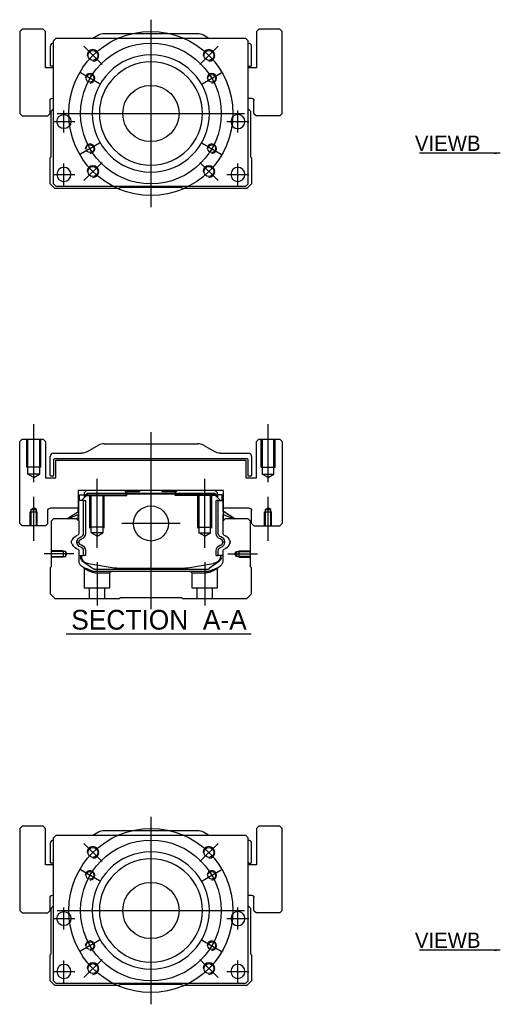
# Model space of a CAD drawing. Header units: millimetres. Extents: x -2774 to 3135, y -1571 to 860.
# Tile 312 of 625: x -1064 to -859, y -1566 to -1146. Entities that reach past the tile are written whole.
import ezdxf
from ezdxf.lldxf.tags import DXFTag

# ---------------------------------------------------------------- set-up
doc = ezdxf.new("R2010")
doc.units = ezdxf.units.MM
doc.layers.get('0').update_dxf_attribs({"linetype": 'CONTINUOUS'})
doc.styles.add('CHN', font='txt')
doc.styles.add('DIM-7', font='SIMPLEX.shx', dxfattribs={"width": 0.7, "bigfont": 'chineset.shx'})
tags = doc.linetypes.add('DASHED', pattern=[25.72, 12.86, -12.86]).pattern_tags.tags
tags[6:7] = [DXFTag(74, 4), DXFTag(75, 0), DXFTag(340, '0'), DXFTag(46, 0.0), DXFTag(50, 0.0), DXFTag(44, 0.0), DXFTag(45, 0.0)]
tags[4:5] = [DXFTag(74, 4), DXFTag(75, 0), DXFTag(340, '0'), DXFTag(46, 0.0), DXFTag(50, 0.0), DXFTag(44, 0.0), DXFTag(45, 0.0)]
doc.dimstyles.new('CNS', dxfattribs={"dimtxt": 3.5, "dimasz": 2.5, "dimexe": 1, "dimexo": 1, "dimgap": 1, "dimtad": 1, "dimdsep": 46, "dimtxsty": 'DIM-7', "dimcen": 0.09, "dimclrd": 4, "dimclre": 4, "dimclrt": 1, "dimadec": 0, "dimazin": 0, "dimtfac": 1, "dimtmove": 0, "dimatfit": 3, "dimfxl": 0, "dimtvp": 0.971429, "dimtolj": 1, "dimarcsym": 0})

msp = doc.modelspace()

# ---------------------------------------------------------------- linework, layer by layer
at = {"color": 0, "ltscale": 0.3}
for p, q in [((-1008.2, -1146.02), (-1008.2, -1226.02)), ((-1048.2, -1186.02), (-968.2, -1186.02)), ((-1008.2, -1485.88), (-1008.2, -1565.88)), ((-1048.2, -1525.88), (-968.2, -1525.88))]:
    msp.add_line(p, q, dxfattribs=at)
at = {"color": 0, "linetype": 'Continuous'}
for p, q in [((-1063.2, -1150.02), (-1064.2, -1151.02)), ((-1063.2, -1150.02), (-1064.2, -1151.02)), ((-1054.2, -1150.02), (-1063.2, -1150.02)), ((-1053.2, -1151.02), (-1054.2, -1150.02)), ((-962.2, -1150.02), (-963.2, -1151.02)), ((-962.2, -1150.02), (-963.2, -1151.02)), ((-953.2, -1150.02), (-962.2, -1150.02)), ((-952.2, -1151.02), (-953.2, -1150.02)), ((-1064.2, -1151.02), (-1064.2, -1186.02)), ((-1064.2, -1151.02), (-1064.2, -1186.02)), ((-1053.2, -1166.52), (-1053.2, -1151.02)), ((-1048.7, -1154.02), (-1049.7, -1155.02)), ((-980.2, -1154.02), (-1048.7, -1154.02)), ((-1030.6, -1152.68), (-1032.95, -1154.02)), ((-988.28, -1152.02), (-1028.12, -1152.02)), ((-983.45, -1154.02), (-985.8, -1152.68)), ((-967.7, -1154.02), (-980.2, -1154.02)), ((-966.7, -1155.02), (-967.7, -1154.02)), ((-963.2, -1151.02), (-963.2, -1166.52)), ((-963.2, -1151.02), (-963.2, -1166.52)), ((-952.2, -1186.02), (-952.2, -1151.02)), ((-1051.2, -1157.52), (-1051.2, -1165.49)), ((-1049.7, -1216.02), (-1049.7, -1155.02)), ((-966.7, -1216.02), (-966.7, -1155.02)), ((-965.2, -1165.49), (-965.2, -1157.52)), ((-1049.7, -1166.52), (-1053.2, -1166.52)), ((-1049.7, -1165.79), (-1050.9, -1165.79)), ((-963.2, -1166.52), (-966.7, -1166.52)), ((-966.4, -1165.79), (-965.5, -1165.79)), ((-966.7, -1179.52), (-965.2, -1179.52)), ((-1051.2, -1186.02), (-1051.2, -1180.52)), ((-964.2, -1186.02), (-964.2, -1180.52)), ((-1064.2, -1186.02), (-1063.2, -1187.02)), ((-1064.2, -1186.02), (-1063.2, -1187.02)), ((-1063.2, -1187.02), (-1052.2, -1187.02)), ((-1052.2, -1187.02), (-1051.2, -1186.02)), ((-1050.7, -1185.02), (-1049.7, -1184.02)), ((-1050.7, -1204.47), (-1050.7, -1185.02)), ((-966.7, -1184.02), (-965.7, -1185.02)), ((-965.7, -1185.02), (-965.7, -1204.47)), ((-964.2, -1186.02), (-963.2, -1187.02)), ((-953.2, -1187.02), (-963.2, -1187.02)), ((-953.2, -1187.02), (-952.2, -1186.02)), ((-1051.2, -1204.97), (-1050.7, -1204.47)), ((-1051.2, -1216.02), (-1051.2, -1204.97)), ((-965.7, -1204.47), (-965.2, -1204.97)), ((-965.2, -1204.97), (-965.2, -1216.02)), ((-1049.2, -1218.02), (-1051.2, -1216.02)), ((-1049.7, -1216.02), (-1048.7, -1217.02)), ((-1048.7, -1217.02), (-967.7, -1217.02)), ((-1021.2, -1217.52), (-1021.7, -1218.02)), ((-995.2, -1217.52), (-1021.2, -1217.52)), ((-994.7, -1218.02), (-995.2, -1217.52)), ((-967.7, -1217.02), (-966.7, -1216.02)), ((-965.2, -1216.02), (-967.2, -1218.02)), ((-1021.7, -1218.02), (-1049.2, -1218.02)), ((-967.2, -1218.02), (-994.7, -1218.02)), ((-1063.2, -1324.85), (-1064.2, -1325.85)), ((-1063.2, -1324.85), (-1064.2, -1325.85)), ((-1064.2, -1360.85), (-1064.2, -1325.85)), ((-1064.2, -1360.85), (-1064.2, -1325.85)), ((-1063.2, -1324.85), (-1054.2, -1324.85)), ((-1053.2, -1325.85), (-1054.2, -1324.85)), ((-1053.2, -1325.85), (-1053.2, -1341.35)), ((-962.2, -1324.85), (-963.2, -1325.85)), ((-962.2, -1324.85), (-963.2, -1325.85)), ((-963.2, -1341.35), (-963.2, -1325.85)), ((-963.2, -1341.35), (-963.2, -1325.85)), ((-962.2, -1324.85), (-953.2, -1324.85)), ((-952.2, -1325.85), (-953.2, -1324.85)), ((-952.2, -1325.85), (-952.2, -1360.85)), ((-1049.7, -1330.85), (-1037.78, -1330.85)), ((-1035.3, -1330.19), (-1030.6, -1327.5)), ((-1028.12, -1326.85), (-988.28, -1326.85)), ((-985.8, -1327.5), (-981.1, -1330.19)), ((-978.62, -1330.85), (-966.7, -1330.85)), ((-1051.2, -1340.32), (-1051.2, -1332.35)), ((-1049.7, -1333.65), (-1049.7, -1340.32)), ((-967, -1333.35), (-1049.4, -1333.35)), ((-1048.7, -1333.85), (-967.7, -1333.85)), ((-1048.7, -1341.35), (-1048.7, -1333.85)), ((-1048.7, -1341.35), (-1048.7, -1333.85)), ((-967.7, -1333.85), (-967.7, -1341.35)), ((-966.7, -1340.62), (-966.7, -1333.65)), ((-965.2, -1332.35), (-965.2, -1340.32)), ((-1053.2, -1341.35), (-1048.7, -1341.35)), ((-1050, -1340.62), (-1050.9, -1340.62)), ((-967.7, -1341.35), (-963.2, -1341.35)), ((-965.5, -1340.62), (-966.7, -1340.62)), ((-1039.19, -1346.85), (-1039.17, -1354.35)), ((-977.21, -1346.85), (-1039.19, -1346.85)), ((-1035.68, -1346.85), (-1036.68, -1347.85)), ((-1019.4, -1346.85), (-1018.85, -1347.4)), ((-1018.85, -1347.4), (-1018.5, -1347.4)), ((-1013.2, -1347.4), (-1018.5, -1347.4)), ((-1018.5, -1347.9), (-1018.5, -1347.4)), ((-1013.2, -1347.4), (-1012.65, -1346.85)), ((-1003.75, -1346.85), (-1012.65, -1346.85)), ((-1003.2, -1347.4), (-1003.75, -1346.85)), ((-997.9, -1347.4), (-1003.2, -1347.4)), ((-997.9, -1347.9), (-997.9, -1347.4)), ((-997.9, -1347.4), (-997.55, -1347.4)), ((-997.55, -1347.4), (-997, -1346.85)), ((-997.55, -1347.4), (-997, -1346.85)), ((-979.72, -1347.85), (-980.72, -1346.85)), ((-977.23, -1354.35), (-977.21, -1346.85)), ((-977.22, -1351.1), (-977.21, -1346.85)), ((-1039.08, -1351.1), (-1039.18, -1351.1)), ((-1039.08, -1355.74), (-1039.08, -1351.1)), ((-1039.03, -1351.1), (-1039.08, -1351.1)), ((-1036.93, -1351.1), (-1039.03, -1351.1)), ((-1039.03, -1351.1), (-1039.03, -1358.35)), ((-1038.68, -1348.7), (-1036.68, -1348.7)), ((-1038.68, -1351.1), (-1038.68, -1348.7)), ((-1037.88, -1351.1), (-1035.18, -1348.4)), ((-1036.93, -1365.05), (-1036.93, -1351.1)), ((-1036.93, -1351.1), (-1036.03, -1351.1)), ((-1036.68, -1347.85), (-1036.68, -1348.7)), ((-1036.68, -1348.7), (-1036.68, -1349.9)), ((-1036.18, -1348.85), (-1036.68, -1348.85)), ((-1036.18, -1348.76), (-1035.32, -1347.9)), ((-1035.95, -1348.86), (-1036.18, -1348.76)), ((-1036.18, -1349.4), (-1036.18, -1348.76)), ((-1036.03, -1365.05), (-1036.03, -1351.1)), ((-1035.95, -1348.86), (-1035.22, -1348.13)), ((-1035.95, -1349.16), (-1035.95, -1348.86)), ((-1035.32, -1347.9), (-981.08, -1347.9)), ((-1035.22, -1348.13), (-1035.32, -1347.9)), ((-1035.22, -1348.13), (-981.18, -1348.13)), ((-981.22, -1348.4), (-1035.18, -1348.4)), ((-978.52, -1351.1), (-981.22, -1348.4)), ((-981.18, -1348.13), (-981.08, -1347.9)), ((-980.45, -1348.86), (-981.18, -1348.13)), ((-980.22, -1348.76), (-981.08, -1347.9)), ((-980.45, -1348.86), (-980.22, -1348.76)), ((-980.45, -1349.16), (-980.45, -1348.86)), ((-979.47, -1351.1), (-980.37, -1351.1)), ((-980.37, -1365.05), (-980.37, -1351.1)), ((-980.22, -1349.4), (-980.22, -1348.76)), ((-979.72, -1348.85), (-980.22, -1348.85)), ((-979.72, -1348.7), (-979.72, -1347.85)), ((-977.72, -1348.7), (-979.72, -1348.7)), ((-979.72, -1348.7), (-979.72, -1349.9)), ((-979.47, -1351.1), (-977.37, -1351.1)), ((-979.47, -1365.05), (-979.47, -1351.1)), ((-977.72, -1348.7), (-977.72, -1348.7)), ((-977.72, -1351.1), (-977.72, -1348.7)), ((-977.72, -1351.1), (-977.72, -1348.7)), ((-977.37, -1351.1), (-977.32, -1351.1)), ((-977.37, -1351.1), (-977.37, -1358.35)), ((-977.32, -1351.1), (-977.22, -1351.1)), ((-977.32, -1355.74), (-977.32, -1351.1)), ((-1052.2, -1360.85), (-1052.2, -1355.35)), ((-1039.17, -1354.35), (-1051.2, -1354.35)), ((-1044.09, -1358.85), (-1039.03, -1355.71)), ((-1039.18, -1355.81), (-1039.18, -1354.35)), ((-972.31, -1358.85), (-977.37, -1355.71)), ((-966.2, -1354.35), (-977.23, -1354.35)), ((-977.22, -1355.81), (-977.22, -1354.35)), ((-972.31, -1358.85), (-977.22, -1355.81)), ((-965.2, -1360.85), (-965.2, -1355.35)), ((-965.2, -1360.85), (-965.2, -1355.35)), ((-1049.7, -1358.85), (-1050.7, -1359.85)), ((-1050.7, -1359.85), (-1050.7, -1379.3)), ((-1039.88, -1358.85), (-1049.7, -1358.85)), ((-1039.03, -1357.05), (-1043.54, -1358.85)), ((-1038.88, -1359.85), (-1039.88, -1358.85)), ((-1039.18, -1359.55), (-1039.18, -1357.11)), ((-1039.08, -1359.65), (-1039.08, -1357.07)), ((-1038.88, -1365.16), (-1038.88, -1359.85)), ((-976.52, -1358.85), (-977.52, -1359.85)), ((-977.52, -1359.85), (-977.52, -1365.16)), ((-977.37, -1357.05), (-972.86, -1358.85)), ((-977.32, -1359.65), (-977.32, -1357.07)), ((-977.22, -1359.55), (-977.22, -1357.11)), ((-966.7, -1358.85), (-976.52, -1358.85)), ((-965.7, -1359.85), (-966.7, -1358.85)), ((-965.7, -1379.3), (-965.7, -1359.85)), ((-1064.2, -1360.85), (-1063.2, -1361.85)), ((-1064.2, -1360.85), (-1063.2, -1361.85)), ((-1053.2, -1361.85), (-1063.2, -1361.85)), ((-1053.2, -1361.85), (-1052.2, -1360.85)), ((-965.2, -1360.85), (-964.2, -1361.85)), ((-965.2, -1360.85), (-964.2, -1361.85)), ((-964.2, -1361.85), (-953.2, -1361.85)), ((-953.2, -1361.85), (-952.2, -1360.85)), ((-1038.88, -1376.78), (-1038.88, -1372.39)), ((-1036.93, -1374.5), (-1036.93, -1372.5)), ((-1036.03, -1374.5), (-1036.03, -1372.5)), ((-980.37, -1374.5), (-980.37, -1372.5)), ((-979.47, -1374.5), (-979.47, -1372.5)), ((-977.52, -1372.39), (-977.52, -1376.78)), ((-1038.88, -1374.5), (-1036.93, -1374.5)), ((-1038.18, -1374.5), (-1038.18, -1375.58)), ((-1037.88, -1374.5), (-1037.88, -1375.55)), ((-1037.49, -1376.85), (-1037.56, -1376.8)), ((-1033.07, -1380.06), (-1037.49, -1376.85)), ((-1036.03, -1374.5), (-1036.93, -1374.5)), ((-978.91, -1376.85), (-983.32, -1380.06)), ((-980.37, -1374.5), (-979.47, -1374.5)), ((-977.52, -1374.5), (-979.47, -1374.5)), ((-978.84, -1376.8), (-978.91, -1376.85)), ((-978.52, -1374.5), (-978.52, -1375.55)), ((-978.22, -1375.58), (-978.22, -1374.5)), ((-1050.7, -1379.3), (-1051.2, -1379.8)), ((-1051.2, -1379.8), (-1051.2, -1390.85)), ((-1034.81, -1377.98), (-1023.9, -1379.72)), ((-1032.19, -1380.35), (-984.21, -1380.35)), ((-1022.25, -1379.85), (-994.15, -1379.85)), ((-992.5, -1379.72), (-981.59, -1377.98)), ((-979.37, -1379.55), (-982.8, -1380.97)), ((-965.2, -1379.8), (-965.7, -1379.3)), ((-965.2, -1390.85), (-965.2, -1379.8)), ((-984.71, -1381.35), (-1031.69, -1381.35)), ((-1051.2, -1390.85), (-1049.2, -1392.85)), ((-1049.2, -1392.85), (-1021.7, -1392.85)), ((-1021.7, -1392.85), (-1021.2, -1392.35)), ((-1021.2, -1392.35), (-995.2, -1392.35)), ((-995.2, -1392.35), (-994.7, -1392.85)), ((-994.7, -1392.85), (-967.2, -1392.85)), ((-967.2, -1392.85), (-965.2, -1390.85)), ((-1063.2, -1489.88), (-1064.2, -1490.88)), ((-1063.2, -1489.88), (-1064.2, -1490.88)), ((-1054.2, -1489.88), (-1063.2, -1489.88)), ((-1053.2, -1490.88), (-1054.2, -1489.88)), ((-962.2, -1489.88), (-963.2, -1490.88)), ((-962.2, -1489.88), (-963.2, -1490.88)), ((-953.2, -1489.88), (-962.2, -1489.88)), ((-952.2, -1490.88), (-953.2, -1489.88)), ((-1064.2, -1490.88), (-1064.2, -1525.88)), ((-1064.2, -1490.88), (-1064.2, -1525.88)), ((-1053.2, -1506.38), (-1053.2, -1490.88)), ((-1048.7, -1493.88), (-1049.7, -1494.88)), ((-980.2, -1493.88), (-1048.7, -1493.88)), ((-1030.6, -1492.54), (-1032.95, -1493.88)), ((-988.28, -1491.88), (-1028.12, -1491.88)), ((-983.45, -1493.88), (-985.8, -1492.54)), ((-967.7, -1493.88), (-980.2, -1493.88)), ((-966.7, -1494.88), (-967.7, -1493.88)), ((-963.2, -1490.88), (-963.2, -1506.38)), ((-963.2, -1490.88), (-963.2, -1506.38)), ((-952.2, -1525.88), (-952.2, -1490.88)), ((-1051.2, -1497.38), (-1051.2, -1505.35)), ((-1049.7, -1555.88), (-1049.7, -1494.88)), ((-966.7, -1555.88), (-966.7, -1494.88)), ((-965.2, -1505.35), (-965.2, -1497.38)), ((-1049.7, -1506.38), (-1053.2, -1506.38)), ((-1049.7, -1505.65), (-1050.9, -1505.65)), ((-963.2, -1506.38), (-966.7, -1506.38)), ((-966.4, -1505.65), (-965.5, -1505.65)), ((-966.7, -1519.38), (-965.2, -1519.38)), ((-1051.2, -1525.88), (-1051.2, -1520.38)), ((-1050.7, -1524.88), (-1049.7, -1523.88)), ((-966.7, -1523.88), (-965.7, -1524.88)), ((-964.2, -1525.88), (-964.2, -1520.38)), ((-1064.2, -1525.88), (-1063.2, -1526.88)), ((-1064.2, -1525.88), (-1063.2, -1526.88)), ((-1063.2, -1526.88), (-1052.2, -1526.88)), ((-1052.2, -1526.88), (-1051.2, -1525.88)), ((-1050.7, -1544.33), (-1050.7, -1524.88)), ((-965.7, -1524.88), (-965.7, -1544.33)), ((-964.2, -1525.88), (-963.2, -1526.88)), ((-953.2, -1526.88), (-963.2, -1526.88)), ((-953.2, -1526.88), (-952.2, -1525.88)), ((-1051.2, -1544.83), (-1050.7, -1544.33)), ((-1051.2, -1555.88), (-1051.2, -1544.83)), ((-965.7, -1544.33), (-965.2, -1544.83)), ((-965.2, -1544.83), (-965.2, -1555.88)), ((-1049.2, -1557.88), (-1051.2, -1555.88)), ((-1049.7, -1555.88), (-1048.7, -1556.88)), ((-1048.7, -1556.88), (-967.7, -1556.88)), ((-1021.2, -1557.38), (-1021.7, -1557.88)), ((-995.2, -1557.38), (-1021.2, -1557.38)), ((-994.7, -1557.88), (-995.2, -1557.38)), ((-967.7, -1556.88), (-966.7, -1555.88)), ((-965.2, -1555.88), (-967.2, -1557.88)), ((-1021.7, -1557.88), (-1049.2, -1557.88)), ((-967.2, -1557.88), (-994.7, -1557.88))]:
    msp.add_line(p, q, dxfattribs=at)
at = {"color": 0, "linetype": 'DASHED'}
for p, q in [((-1053.2, -1151.02), (-1054.2, -1150.02)), ((-952.2, -1151.02), (-953.2, -1150.02)), ((-1053.2, -1166.52), (-1053.2, -1151.02)), ((-952.2, -1186.02), (-952.2, -1151.02)), ((-1051.2, -1186.02), (-1051.2, -1180.52)), ((-1052.2, -1187.02), (-1051.2, -1186.02)), ((-953.2, -1187.02), (-952.2, -1186.02)), ((-1019.4, -1346.85), (-1018.85, -1347.4)), ((-1018.85, -1348.85), (-1018.85, -1347.4)), ((-997.55, -1347.4), (-997.9, -1347.4)), ((-997.55, -1348.85), (-997.55, -1347.4)), ((-1036.18, -1348.85), (-1018.5, -1348.85)), ((-1018.5, -1348.85), (-1018.5, -1347.9)), ((-997.9, -1348.85), (-997.9, -1347.9)), ((-980.22, -1348.85), (-997.9, -1348.85)), ((-978.92, -1348.9), (-978.92, -1348.9)), ((-977.22, -1351.1), (-977.22, -1351.1)), ((-977.15, -1355.85), (-977.15, -1355.85)), ((-1031.65, -1381.85), (-1025.7, -1381.85)), ((-1025.7, -1381.85), (-1025.2, -1381.35)), ((-991.25, -1381.35), (-990.75, -1381.85)), ((-990.75, -1381.85), (-984.76, -1381.85)), ((-1053.2, -1490.88), (-1054.2, -1489.88)), ((-952.2, -1490.88), (-953.2, -1489.88)), ((-1053.2, -1506.38), (-1053.2, -1490.88)), ((-952.2, -1525.88), (-952.2, -1490.88)), ((-1051.2, -1525.88), (-1051.2, -1520.38)), ((-1052.2, -1526.88), (-1051.2, -1525.88)), ((-953.2, -1526.88), (-952.2, -1525.88))]:
    msp.add_line(p, q, dxfattribs=at)
at = {"color": 0, "ltscale": 0.2}
for p, q in [((-1029.06, -1165.16), (-1036.84, -1157.38)), ((-987.34, -1165.16), (-979.56, -1157.38)), ((-1029.06, -1206.88), (-1036.84, -1214.66)), ((-987.34, -1206.88), (-979.56, -1214.66)), ((-1058.2, -1343.26), (-1058.2, -1318.43)), ((-1008.2, -1321.85), (-1008.2, -1397.35)), ((-958.2, -1343.26), (-958.2, -1318.43)), ((-1031.2, -1371.29), (-1031.2, -1341.85)), ((-985.2, -1371.29), (-985.2, -1341.85)), ((-1058.2, -1368.26), (-1058.2, -1349.43)), ((-958.2, -1368.26), (-958.2, -1349.43)), ((-995.72, -1360.85), (-1020.67, -1360.85)), ((-1041.06, -1373.85), (-1053.7, -1373.85)), ((-975.34, -1373.85), (-962.7, -1373.85)), ((-1031.2, -1377.35), (-1031.2, -1395.85)), ((-985.2, -1377.35), (-985.2, -1395.85)), ((-1029.06, -1505.02), (-1036.84, -1497.24)), ((-987.34, -1505.02), (-979.56, -1497.24)), ((-1029.06, -1546.74), (-1036.84, -1554.52)), ((-987.34, -1546.74), (-979.56, -1554.52))]:
    msp.add_line(p, q, dxfattribs=at)
at = {"color": 0, "ltscale": 0.1}
for p, q in [((-1030.15, -1173.35), (-1038.21, -1168.7)), ((-986.25, -1173.35), (-978.19, -1168.7)), ((-1045.31, -1194.1), (-1045.31, -1184.8)), ((-971.08, -1194.1), (-971.08, -1184.8)), ((-1049.96, -1189.45), (-1040.66, -1189.45)), ((-975.73, -1189.45), (-966.43, -1189.45)), ((-1030.15, -1198.7), (-1038.21, -1203.35)), ((-986.25, -1198.7), (-978.19, -1203.35)), ((-1045.31, -1216.67), (-1045.31, -1207.37)), ((-971.08, -1216.67), (-971.08, -1207.37)), ((-1049.96, -1212.02), (-1040.66, -1212.02)), ((-975.73, -1212.02), (-966.43, -1212.02)), ((-1030.15, -1513.21), (-1038.21, -1508.56)), ((-986.25, -1513.21), (-978.19, -1508.56)), ((-1045.31, -1533.96), (-1045.31, -1524.66)), ((-971.08, -1533.96), (-971.08, -1524.66)), ((-1049.96, -1529.31), (-1040.66, -1529.31)), ((-975.73, -1529.31), (-966.43, -1529.31)), ((-1030.15, -1538.56), (-1038.21, -1543.21)), ((-986.25, -1538.56), (-978.19, -1543.21)), ((-1045.31, -1556.53), (-1045.31, -1547.23)), ((-971.08, -1556.53), (-971.08, -1547.23)), ((-1049.96, -1551.88), (-1040.66, -1551.88)), ((-975.73, -1551.88), (-966.43, -1551.88))]:
    msp.add_line(p, q, dxfattribs=at)
at = {"color": 0, "linetype": 'DASHED', "ltscale": 0.08}
for p, q in [((-1061.2, -1336.85), (-1061.2, -1324.85)), ((-1060.7, -1336.85), (-1060.7, -1324.85)), ((-1060.7, -1339.85), (-1060.7, -1324.85)), ((-1055.7, -1324.85), (-1055.7, -1336.85)), ((-1055.7, -1324.85), (-1055.7, -1339.85)), ((-1055.2, -1336.85), (-1055.2, -1324.85)), ((-961.2, -1336.85), (-961.2, -1324.85)), ((-960.7, -1324.85), (-960.7, -1336.85)), ((-960.7, -1324.85), (-960.7, -1339.85)), ((-955.7, -1336.85), (-955.7, -1324.85)), ((-955.7, -1339.85), (-955.7, -1324.85)), ((-955.2, -1336.85), (-955.2, -1324.85)), ((-1055.2, -1336.85), (-1061.2, -1336.85)), ((-961.2, -1336.85), (-955.2, -1336.85)), ((-1055.7, -1339.85), (-1060.7, -1339.85)), ((-1058.2, -1341.29), (-1060.7, -1339.85)), ((-1058.2, -1341.29), (-1055.7, -1339.85)), ((-960.7, -1339.85), (-955.7, -1339.85)), ((-958.2, -1341.29), (-960.7, -1339.85)), ((-958.2, -1341.29), (-955.7, -1339.85)), ((-1059.7, -1355.85), (-1056.7, -1355.85)), ((-1059.7, -1361.85), (-1059.7, -1355.85)), ((-1059.45, -1354.85), (-1058.2, -1354.12)), ((-1059.45, -1354.85), (-1059.45, -1361.85)), ((-1059.45, -1354.85), (-1059.45, -1354.85)), ((-1059.45, -1354.85), (-1056.95, -1354.85)), ((-1059.45, -1355.85), (-1059.45, -1361.85)), ((-1056.95, -1354.85), (-1058.2, -1354.12)), ((-1056.95, -1361.85), (-1056.95, -1354.85)), ((-1056.95, -1361.85), (-1056.95, -1355.85)), ((-1056.7, -1361.85), (-1056.7, -1355.85)), ((-959.7, -1355.85), (-956.7, -1355.85)), ((-959.7, -1361.85), (-959.7, -1355.85)), ((-959.45, -1354.85), (-958.2, -1354.12)), ((-959.45, -1354.85), (-959.45, -1361.85)), ((-959.45, -1354.85), (-959.45, -1354.85)), ((-959.45, -1354.85), (-956.95, -1354.85)), ((-959.45, -1355.85), (-959.45, -1361.85)), ((-956.95, -1354.85), (-958.2, -1354.12)), ((-956.95, -1361.85), (-956.95, -1354.85)), ((-956.95, -1361.85), (-956.95, -1355.85)), ((-956.7, -1361.85), (-956.7, -1355.85))]:
    msp.add_line(p, q, dxfattribs=at)
at = {"color": 0, "linetype": 'DASHED', "ltscale": 0.1}
for p, q in [((-1034.2, -1362.85), (-1034.2, -1348.85)), ((-1033.7, -1364.85), (-1033.7, -1348.85)), ((-1028.7, -1348.85), (-1028.7, -1364.85)), ((-1028.2, -1362.85), (-1028.2, -1348.85)), ((-988.2, -1362.85), (-988.2, -1348.85)), ((-987.7, -1348.85), (-987.7, -1364.85)), ((-982.7, -1364.85), (-982.7, -1348.85)), ((-982.2, -1362.85), (-982.2, -1348.85)), ((-1028.2, -1362.4), (-1034.2, -1362.4)), ((-988.2, -1362.4), (-982.2, -1362.4)), ((-1028.7, -1364.85), (-1033.7, -1364.85)), ((-1031.2, -1366.29), (-1033.7, -1364.85)), ((-1031.2, -1366.29), (-1028.7, -1364.85)), ((-987.7, -1364.85), (-982.7, -1364.85)), ((-985.2, -1366.29), (-987.7, -1364.85)), ((-985.2, -1366.29), (-982.7, -1364.85)), ((-1045.7, -1372.55), (-1050.7, -1372.55)), ((-1044.7, -1372.77), (-1050.7, -1372.77)), ((-1045.7, -1372.55), (-1045.7, -1375.15)), ((-1044.06, -1373.85), (-1044.7, -1372.77)), ((-1044.7, -1372.77), (-1044.7, -1374.92)), ((-972.34, -1373.85), (-971.7, -1372.77)), ((-971.7, -1372.77), (-965.7, -1372.77)), ((-971.7, -1372.77), (-971.7, -1374.92)), ((-970.7, -1372.55), (-970.7, -1375.15)), ((-970.7, -1372.55), (-965.7, -1372.55)), ((-1050.7, -1374.92), (-1044.7, -1374.92)), ((-1045.7, -1375.15), (-1050.7, -1375.15)), ((-1044.7, -1374.92), (-1044.06, -1373.85)), ((-971.7, -1374.92), (-972.34, -1373.85)), ((-965.7, -1374.92), (-971.7, -1374.92)), ((-970.7, -1375.15), (-965.7, -1375.15)), ((-1036.7, -1380.02), (-1036.7, -1388.35)), ((-979.75, -1388.35), (-979.75, -1380.04)), ((-1025.7, -1388.35), (-1025.7, -1381.85)), ((-990.75, -1381.85), (-990.75, -1388.35)), ((-1036.7, -1388.35), (-1025.7, -1388.35)), ((-1034.5, -1388.35), (-1034.5, -1392.85)), ((-1027.9, -1392.85), (-1027.9, -1388.35)), ((-990.75, -1388.35), (-979.75, -1388.35)), ((-988.55, -1388.35), (-988.55, -1392.85)), ((-981.95, -1392.85), (-981.95, -1388.35))]:
    msp.add_line(p, q, dxfattribs=at)
at = {"color": 0}
msp.add_line((-1044.43, -1407.87), (-965.4, -1407.87), dxfattribs=at)
at = {"color": 0, "ltscale": 0.3}
for centre, radius in [((-1008.2, -1186.02), 35), ((-1008.2, -1186.02), 30), ((-1008.2, -1525.88), 35), ((-1008.2, -1525.88), 30)]:
    msp.add_circle(centre, radius, dxfattribs=at)
at = {"color": 0, "linetype": 'Continuous'}
for centre, radius in [((-1032.95, -1161.27), 2.1), ((-983.45, -1161.27), 2.1), ((-1034.18, -1171.02), 1.65), ((-982.22, -1171.02), 1.65), ((-1008.2, -1186.02), 12), ((-1045.31, -1189.45), 3), ((-1034.18, -1201.02), 1.65), ((-982.22, -1201.02), 1.65), ((-1032.95, -1210.77), 2.1), ((-983.45, -1210.77), 2.1), ((-1008.2, -1360.85), 7.47), ((-1032.95, -1501.13), 2.1), ((-983.45, -1501.13), 2.1), ((-1034.18, -1510.88), 1.65), ((-982.22, -1510.88), 1.65), ((-1008.2, -1525.88), 12), ((-1045.31, -1529.31), 3), ((-1034.18, -1540.88), 1.65), ((-982.22, -1540.88), 1.65), ((-1032.95, -1550.63), 2.1), ((-983.45, -1550.63), 2.1)]:
    msp.add_circle(centre, radius, dxfattribs=at)
at = {"color": 0, "linetype": 'Continuous', "extrusion": (0, 0, -1)}
for centre, radius in [((1008.2, -1186.02), 25), ((1008.2, -1186.02), 22), ((971.08, -1189.45), 3), ((1045.31, -1212.02), 3), ((971.08, -1212.02), 3), ((1008.2, -1525.88), 25), ((1008.2, -1525.88), 22), ((971.08, -1529.31), 3), ((1045.31, -1551.88), 3), ((971.08, -1551.88), 3)]:
    msp.add_circle(centre, radius, dxfattribs=at)
at = {"color": 0, "linetype": 'Continuous'}
for centre, radius, start, end in [((-1028.12, -1157.02), 5, 90, 119.7449), ((-988.28, -1157.02), 5, 60.2551, 90), ((-1049.7, -1157.52), 1.5, 90, 180), ((-966.7, -1157.52), 1.5, 0, 90), ((-966.4, -1165.49), 0.3, 180, 270), ((-965.5, -1165.49), 0.3, 270, 0), ((-1049.7, -1332.35), 1.5, 90, 180), ((-1028.12, -1331.85), 5, 90, 119.7449), ((-988.28, -1331.85), 5, 60.2551, 90), ((-966.7, -1332.35), 1.5, 0, 90), ((-1050.9, -1340.32), 0.3, 180, 270), ((-1050, -1340.32), 0.3, 270, 0), ((-965.5, -1340.32), 0.3, 270, 0), ((-1041.73, -1367.39), 0.3, 310.437, 335.092), ((-1039.38, -1365.16), 0.5, 285.1919, 0), ((-1038.53, -1365.05), 1.6, 286.8095, 0), ((-1038.53, -1365.05), 2.5, 286.8095, 0), ((-979.05, -1368.96), 1.58, 6.5313, 73.1905), ((-979.05, -1368.96), 2.48, 4.1548, 73.1905), ((-977.02, -1365.16), 0.5, 180, 254.8081), ((-974.67, -1367.39), 0.3, 204.908, 229.563), ((-1041.73, -1370.17), 0.3, 24.908, 49.563), ((-1039.38, -1372.39), 0.5, 0, 74.8081), ((-1038.53, -1372.5), 1.6, 0, 73.1905), ((-1038.53, -1372.5), 2.5, 0, 73.1905), ((-979.05, -1368.6), 1.58, 286.8095, 353.4687), ((-979.05, -1368.6), 2.48, 286.8095, 355.8452), ((-977.02, -1372.39), 0.5, 105.1919, 180), ((-974.67, -1370.17), 0.3, 130.437, 155.092), ((-1034.18, -1374.03), 4, 202.3316, 260.9414), ((-982.22, -1374.03), 4, 337.6678, 353.1681), ((-1022.25, -1369.35), 10.5, 260.9414, 270), ((-994.15, -1369.35), 10.5, 270, 279.0586), ((-984.21, -1378.85), 1.5, 270, 306.0274), ((-1028.12, -1496.88), 5, 90, 119.7449), ((-988.28, -1496.88), 5, 60.2551, 90), ((-1049.7, -1497.38), 1.5, 90, 180), ((-966.7, -1497.38), 1.5, 0, 90), ((-966.4, -1505.35), 0.3, 180, 270), ((-965.5, -1505.35), 0.3, 270, 0)]:
    msp.add_arc(centre, radius, start, end, dxfattribs=at)
at = {"color": 0}
for centre, radius in [((-1032.95, -1161.27), 2.5), ((-983.45, -1161.27), 2.5), ((-1034.18, -1171.02), 2), ((-982.22, -1171.02), 2), ((-1034.18, -1201.02), 2), ((-982.22, -1201.02), 2), ((-1032.95, -1210.77), 2.5), ((-983.45, -1210.77), 2.5), ((-1032.95, -1501.13), 2.5), ((-983.45, -1501.13), 2.5), ((-1034.18, -1510.88), 2), ((-982.22, -1510.88), 2), ((-1034.18, -1540.88), 2), ((-982.22, -1540.88), 2), ((-1032.95, -1550.63), 2.5), ((-983.45, -1550.63), 2.5)]:
    msp.add_arc(centre, radius, 270, 180, dxfattribs=at)
at = {"color": 0, "linetype": 'Continuous', "extrusion": (6.12303e-17, 0, -1)}
for centre, radius, start, end in [((1050.9, -1165.49), 0.3, 270, 0), ((1037.78, -1325.85), 5, 240.2551, 270), ((978.62, -1325.85), 5, 270, 299.7449), ((1049.4, -1333.65), 0.3, 0, 90), ((967, -1333.65), 0.3, 90, 180), ((1051.2, -1355.35), 1, 0, 90), ((966.2, -1355.35), 1, 90, 180), ((966.2, -1355.35), 1, 90, 180), ((977.87, -1365.05), 2.5, 286.8095, 0), ((977.87, -1365.05), 1.6, 286.8095, 0), ((977.87, -1372.5), 2.5, 0, 73.1905), ((977.87, -1372.5), 1.6, 0, 73.1905), ((1034.18, -1374.03), 4, 337.6678, 353.1681), ((1050.9, -1505.35), 0.3, 270, 0)]:
    msp.add_arc(centre, radius, start, end, dxfattribs=at)
at = {"color": 0, "linetype": 'DASHED', "extrusion": (0, 0, -1)}
for centre in [(1050.2, -1180.52), (1050.2, -1520.38)]:
    msp.add_arc(centre, 1, 0, 90, dxfattribs=at)
at = {"color": 0, "linetype": 'Continuous', "extrusion": (0, 0, -1)}
for centre, radius, start, end in [((1050.2, -1180.52), 1, 0, 90), ((965.2, -1180.52), 1, 90, 180), ((1040.55, -1368.78), 1.53, 310.437, 49.563), ((1038.35, -1368.96), 3.43, 24.908, 74.8081), ((1037.35, -1368.96), 2.48, 4.1548, 73.1905), ((1037.35, -1368.96), 1.58, 6.5313, 73.1905), ((978.05, -1368.96), 3.43, 105.1919, 155.092), ((975.85, -1368.78), 1.53, 130.437, 229.563), ((978.05, -1368.96), 3.58, 161.7181, 177.1235), ((1038.35, -1368.6), 3.43, 285.1919, 335.092), ((1037.35, -1368.6), 2.48, 286.8095, 355.8452), ((1037.35, -1368.6), 1.58, 286.8095, 353.4687), ((978.05, -1368.6), 3.43, 204.908, 254.8081), ((978.05, -1368.6), 3.58, 182.8765, 198.2819), ((1035.88, -1376.78), 3, 292.4327, 0), ((1036.68, -1375.58), 1.5, 306.0274, 0), ((1034.18, -1374.03), 3.77, 349.0413, 352.7469), ((982.22, -1374.03), 4, 202.3316, 260.9414), ((980.52, -1376.78), 3, 180, 247.5673), ((979.72, -1375.58), 1.5, 180, 233.9726), ((1031.69, -1376.35), 5, 270, 292.4327), ((1032.19, -1378.85), 1.5, 270, 306.0274), ((984.71, -1376.35), 5, 247.5673, 270), ((1050.2, -1520.38), 1, 0, 90), ((965.2, -1520.38), 1, 90, 180)]:
    msp.add_arc(centre, radius, start, end, dxfattribs=at)
at = {"color": 0, "linetype": 'Continuous'}
for points, degree in [([(-1039.03, -1358.35), (-1039.03, -1358.95)], 1), ([(-1039.03, -1358.95), (-1039.03, -1359.7)], 1), ([(-977.37, -1358.35), (-977.37, -1358.95)], 1), ([(-977.37, -1358.95), (-977.37, -1359.7)], 1), ([(-1039.82, -1368.78), (-1039.52, -1368.78), (-1039.22, -1368.78), (-1038.92, -1368.78)], 3), ([(-976.58, -1368.78), (-976.88, -1368.78), (-977.18, -1368.78), (-977.48, -1368.78)], 3)]:
    msp.add_open_spline(points, degree=degree, dxfattribs=at)
at = {"color": 0, "linetype": 'DASHED'}
for points in [[(-1037.01, -1379.56), (-1036.7, -1380.02)], [(-979.75, -1380.04), (-979.44, -1379.58)]]:
    msp.add_open_spline(points, degree=1, dxfattribs=at)
for points, degree, knots in [([(-1037.01, -1379.56), (-1037.01, -1379.56), (-1036.08, -1379.94), (-1035.16, -1380.32), (-1033.6, -1380.97)], 2, [0, 0, 0, 0.5, 0.5, 1, 1, 1]), ([(-1036.7, -1380.02), (-1036.7, -1380.02), (-1036.7, -1380.02), (-1036.23, -1380.23), (-1034.92, -1380.83), (-1034.04, -1381.22), (-1033.57, -1381.43)], 3, [0, 0, 0, 0, 0.000815, 0.486557, 0.726811, 1, 1, 1, 1]), ([(-982.83, -1381.43), (-982.52, -1381.29), (-981.91, -1381.01), (-981.16, -1380.68), (-980.16, -1380.23), (-979.75, -1380.04), (-979.75, -1380.04)], 3, [0, 0, 0, 0, 0.185898, 0.357233, 0.514425, 1, 1, 1, 1]), ([(-1033.57, -1381.43), (-1033.26, -1381.55), (-1032.66, -1381.79), (-1031.98, -1381.83), (-1031.65, -1381.85)], 3, [0, 0, 0, 0, 0.515943, 1, 1, 1, 1]), ([(-984.76, -1381.85), (-984.42, -1381.83), (-983.74, -1381.79), (-983.14, -1381.55), (-982.83, -1381.43)], 3, [0, 0, 0, 0, 0.484584, 1, 1, 1, 1])]:
    msp.add_open_spline(points, degree=degree, knots=knots, dxfattribs=at)

# ---------------------------------------------------------------- texts
at = {"color": 0, "style": 'CHN'}
for s, insert, char_height, attachment_point in [('VIEWB', (-867.52, -1201.96), 6.5, 9), ('SECTION  A-A ', (-1042.19, -1401.96), 8.4, 4), ('VIEWB', (-867.52, -1541.82), 6.5, 9)]:
    msp.add_mtext(s, dxfattribs=dict(at, insert=insert, char_height=char_height, attachment_point=attachment_point))

# ---------------------------------------------------------------- leaders
at = {"color": 0}
for points in [[(-859.08, -1202.96), (-893.53, -1202.96)], [(-859.08, -1542.82), (-893.53, -1542.82)]]:
    msp.add_leader(points, dimstyle='CNS', override={"dimtxt": 6.5, "dimtxsty": 'CHN'}, dxfattribs=at)

doc.saveas('drawing.dxf')
